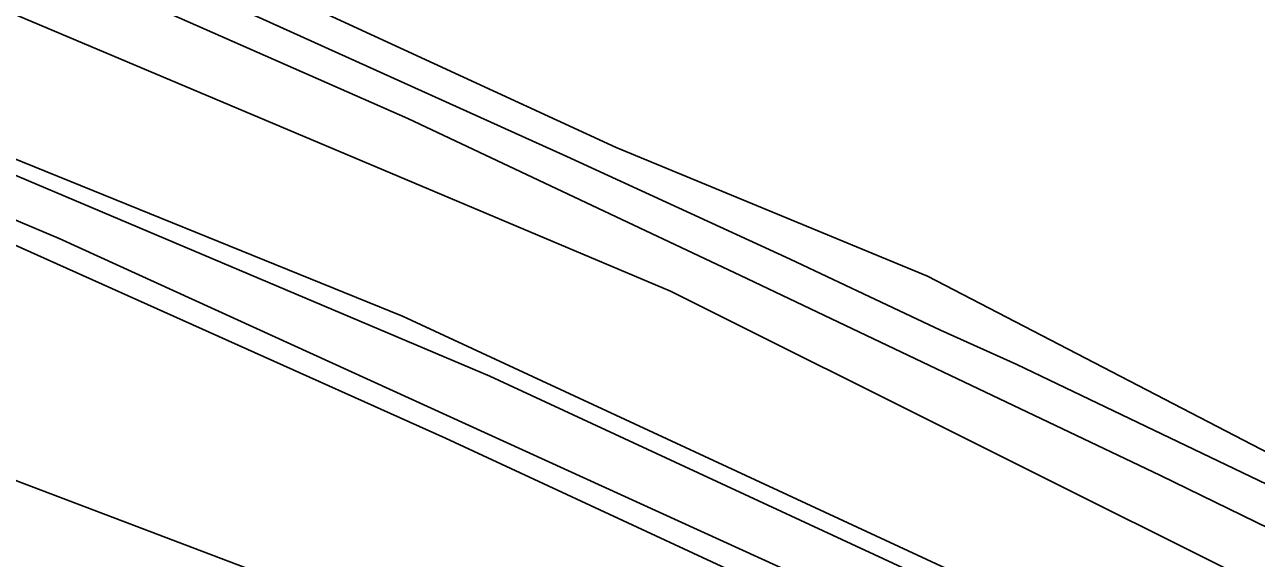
# Model space of a CAD drawing. Extents: x 163683 to 164494, y 382709 to 383872.
# Drawn here: x 163938 to 164011.9, y 383756.9 to 383788.9 of the extents above; entities that cross this region are included whole.
import ezdxf

# ---------------------------------------------------------------- set-up
doc = ezdxf.new("R2010")
doc.units = 0
for name, color, linetype in [('IMGEO_Geluidsscherm', 7, 'Continuous'), ('IMGEO_Groenvoorziening', 7, 'Continuous'), ('IMGEO_Haag', 7, 'Continuous'), ('IMGEO_Oever', 7, 'Continuous'), ('IMGEO_Pand', 7, 'Continuous'), ('IMGEO_Parkeervlak_open', 7, 'Continuous'), ('IMGEO_Spoorbaan_halfverhard', 7, 'Continuous'), ('IMGEO_Waterloop', 7, 'Continuous')]:
    doc.layers.add(name, color=color, linetype=linetype)

msp = doc.modelspace()

# ---------------------------------------------------------------- linework, layer by layer
at = {"layer": 'IMGEO_Geluidsscherm'}
msp.add_lwpolyline([(163886.122, 383817.204), (163904.646, 383809.665), (163923.398, 383801.759), (163933.519, 383797.432), (163943.525, 383793.062), (163952.065, 383789.335), (163970.522, 383780.995), (163983.906, 383774.835), (163988.299, 383772.762), (163992.914, 383770.588), (163997.498, 383768.512), (164012.454, 383761.334), (164021.451, 383756.885), (164026.203, 383754.53), (164043.759, 383745.801), (164057.019, 383738.875), (164066.649, 383733.891), (164070.434, 383731.924), (164088.419, 383722.275), (164094.726, 383718.894)], dxfattribs=at)
at = {"layer": 'IMGEO_Groenvoorziening'}
for points in [[(164094.726, 383718.894), (164088.419, 383722.275), (164070.434, 383731.924), (164066.649, 383733.891), (164057.019, 383738.875), (164043.759, 383745.801), (164026.203, 383754.53), (164021.451, 383756.885), (164012.454, 383761.334), (163997.498, 383768.512), (163992.914, 383770.588), (163988.299, 383772.762), (163983.906, 383774.835), (163970.522, 383780.995), (163952.065, 383789.335), (163943.525, 383793.062), (163933.519, 383797.432), (163923.398, 383801.759), (163904.646, 383809.665), (163886.122, 383817.204)], [(163891.04, 383810.704), (163924.445, 383795.971), (163924.492, 383795.996), (163926.699, 383796.479), (163928.738, 383796.753), (163930.715, 383796.437), (163932.859, 383795.68), (163960.989, 383783.276), (163980.919, 383773.858), (164006.063, 383761.874), (164028.306, 383751.026), (164055.234, 383737.807), (164067.976, 383731.199), (164103.323, 383712.402)]]:
    msp.add_lwpolyline(points, dxfattribs=at)
for points in [[(163917.127, 383785.53), (163878.28, 383801.329), (163877.731, 383800.465), (163900.668, 383791.17), (163918.388, 383783.786), (163925.518, 383780.754), (163925.905, 383781.655), (163928.102, 383780.821), (163927.718, 383779.818), (163937.219, 383775.777), (163963.237, 383764.103), (163994.048, 383749.785), (164007.093, 383743.6), (164025.776, 383734.155), (164045.844, 383723.752), (164041.143, 383711.342), (164042.985, 383710.82), (164047.874, 383724.612), (163997.216, 383750), (163940.072, 383776.071), (163929.22, 383780.664), (163929.25, 383781.442), (163925.953, 383782.579), (163925.6, 383782.084)], [(163965.887, 383767.824), (163937.053, 383780.039), (163918.248, 383787.481), (163917.127, 383785.53), (163925.6, 383782.084), (163925.953, 383782.579), (163929.25, 383781.442), (163929.22, 383780.664), (163940.072, 383776.071), (163997.216, 383750), (164047.874, 383724.612), (164048.084, 383724.507), (164050.729, 383722.902), (164055.501, 383720.007), (164058.26, 383717.12), (164058.938, 383717.809), (164056.184, 383721.151), (164055.091, 383724.137), (164054.187, 383726.26), (164053.367, 383726.891), (164051.727, 383727.059), (164044.516, 383730.065), (164008.103, 383748.23)]]:
    msp.add_lwpolyline(points, close=True, dxfattribs=at)
at = {"layer": 'IMGEO_Haag'}
msp.add_lwpolyline([(164047.874, 383724.612), (163997.216, 383750), (163940.072, 383776.071), (163929.22, 383780.664), (163929.25, 383781.442), (163925.953, 383782.579), (163925.6, 383782.084), (163917.127, 383785.53), (163878.28, 383801.329), (163877.731, 383800.465), (163900.668, 383791.17), (163918.388, 383783.786), (163925.518, 383780.754), (163925.905, 383781.655), (163928.102, 383780.821), (163927.718, 383779.818), (163937.219, 383775.777), (163963.237, 383764.103), (163994.048, 383749.785), (164007.093, 383743.6), (164025.776, 383734.155), (164045.844, 383723.752), (164041.143, 383711.342), (164042.985, 383710.82)], close=True, dxfattribs=at)
at = {"layer": 'IMGEO_Oever'}
for points in [[(164143.992, 383689.266), (164124.104, 383700.729), (164105.737, 383711.116), (164103.323, 383712.402), (164067.976, 383731.199), (164055.234, 383737.807), (164028.306, 383751.026), (164006.063, 383761.874), (163980.919, 383773.858), (163960.989, 383783.276), (163932.859, 383795.68), (163930.715, 383796.437), (163928.738, 383796.753), (163926.699, 383796.479), (163924.492, 383795.996), (163924.445, 383795.971)], [(163924.445, 383795.971), (163922.726, 383795.071), (163921.359, 383794.061), (163919.951, 383792.821), (163918.857, 383791.223), (163918.206, 383790.13), (163917.974, 383788.89), (163918.248, 383787.481), (163937.053, 383780.039), (163965.887, 383767.824), (164008.103, 383748.23), (164044.516, 383730.065)], [(164012.13, 383747.515), (163960.658, 383771.411), (163919.278, 383788.217), (163919.425, 383789.668), (163919.866, 383791.181), (163920.434, 383792.085), (163921.464, 383792.842), (163922.431, 383793.115), (163924.155, 383793.536), (163925.753, 383793.515), (163927.141, 383793.368), (163929.012, 383793.01), (163930.925, 383792.274), (163976.733, 383772.911), (164050.718, 383735.952)]]:
    msp.add_lwpolyline(points, dxfattribs=at)
at = {"layer": 'IMGEO_Pand'}
msp.add_lwpolyline([(164043.447, 383721.331), (164000.221, 383737.735), (163967.903, 383750), (163926.182, 383765.833), (163908.921, 383772.356), (163912.033, 383780.556), (163907.624, 383782.265), (163902.961, 383784.071), (163902.883, 383783.906), (163898.149, 383785.657), (163897.16, 383783.089), (163901.839, 383781.245), (163900.256, 383777.071), (163891.508, 383780.444)], dxfattribs=at)
at = {"layer": 'IMGEO_Parkeervlak_open'}
for points in [[(164025.776, 383734.155), (164007.093, 383743.6), (163994.048, 383749.785), (163963.237, 383764.103), (163937.219, 383775.777), (163927.718, 383779.818), (163925.518, 383780.754), (163918.388, 383783.786), (163900.668, 383791.17), (163877.731, 383800.465)], [(163891.508, 383780.444), (163900.256, 383777.071), (163901.839, 383781.245), (163897.16, 383783.089), (163898.149, 383785.657), (163902.883, 383783.906), (163902.961, 383784.071), (163907.624, 383782.265), (163912.033, 383780.556), (163908.921, 383772.356), (163926.182, 383765.833), (163967.903, 383750), (164000.221, 383737.735), (164043.447, 383721.331)]]:
    msp.add_lwpolyline(points, dxfattribs=at)
at = {"layer": 'IMGEO_Spoorbaan_halfverhard'}
for points in [[(164154.08, 383686.491), (164073.303, 383732.09), (164034.235, 383751.962), (163992.129, 383773.811), (163973.475, 383781.54), (163929.729, 383801.713), (163911.233, 383808.634), (163903.34, 383811.625), (163829.513, 383839.601)], [(163886.122, 383817.204), (163904.646, 383809.665), (163923.398, 383801.759), (163933.519, 383797.432), (163943.525, 383793.062), (163952.065, 383789.335), (163970.522, 383780.995), (163983.906, 383774.835), (163988.299, 383772.762), (163992.914, 383770.588), (163997.498, 383768.512), (164012.454, 383761.334), (164021.451, 383756.885), (164026.203, 383754.53), (164043.759, 383745.801), (164057.019, 383738.875), (164066.649, 383733.891), (164070.434, 383731.924), (164088.419, 383722.275), (164094.726, 383718.894)]]:
    msp.add_lwpolyline(points, dxfattribs=at)
at = {"layer": 'IMGEO_Waterloop'}
msp.add_lwpolyline([(164050.718, 383735.952), (163976.733, 383772.911), (163930.925, 383792.274), (163929.012, 383793.01), (163927.141, 383793.368), (163925.753, 383793.515), (163924.155, 383793.536), (163922.431, 383793.115), (163921.464, 383792.842), (163920.434, 383792.085), (163919.866, 383791.181), (163919.425, 383789.668), (163919.278, 383788.217), (163960.658, 383771.411), (164012.13, 383747.515)], dxfattribs=at)

doc.saveas('drawing.dxf')
